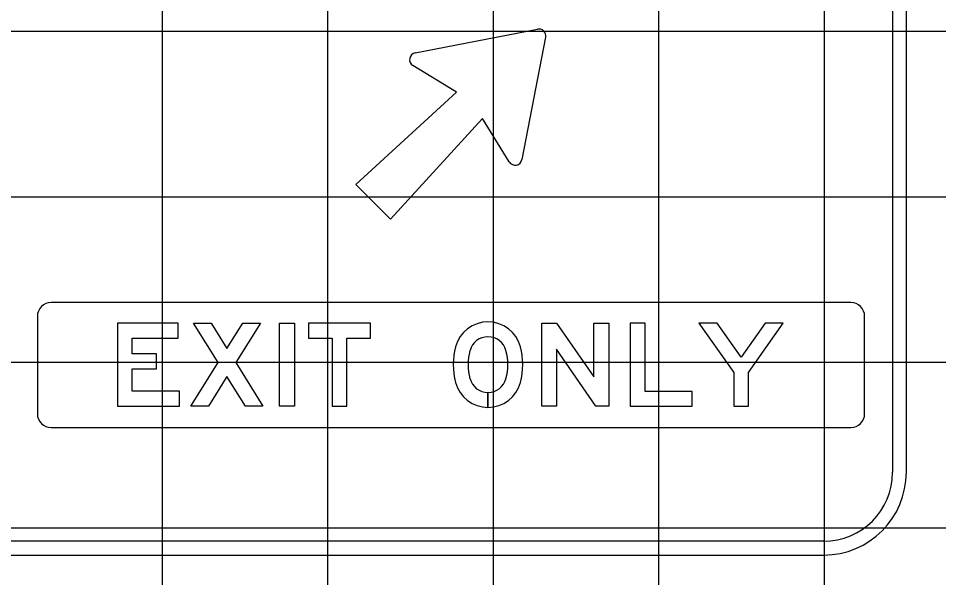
# Model space of a CAD drawing. Extents: x 1797809 to 2198143, y 249608 to 1237864.
# Drawn here: x 2197036.96 to 2197048.09, y 1237261.44 to 1237268.2 of the extents above; entities that cross this region are included whole.
import ezdxf

# ---------------------------------------------------------------- set-up
doc = ezdxf.new("R2010")
doc.units = 0
for name, color, linetype in [('GSBWFILL', 7, 'Continuous'), ('GSCOLORFILL', 7, 'Continuous'), ('GSOUTLINE', 7, 'Continuous'), ('GSSHT', 7, 'Continuous')]:
    doc.layers.add(name, color=color, linetype=linetype)

msp = doc.modelspace()

# ---------------------------------------------------------------- linework, layer by layer
at = {"layer": 'GSBWFILL'}
for p, q in [((2197042.641, 1237263.501), (2197042.641, 1237263.681)), ((2197042.641, 1237263.681), (2197042.641, 1237263.501))]:
    msp.add_line(p, q, dxfattribs=at)
for points in [[(2197041.761, 1237267.785), (2197043.241, 1237268.072)], [(2197043.338, 1237267.974), (2197043.051, 1237266.495)], [(2197042.898, 1237266.467), (2197042.576, 1237266.993), (2197041.461, 1237265.775), (2197041.042, 1237266.195), (2197042.259, 1237267.31), (2197041.733, 1237267.632)]]:
    msp.add_lwpolyline(points, dxfattribs=at)
for points in [[(2197038.911, 1237263.698), (2197038.341, 1237263.698), (2197038.341, 1237263.967), (2197038.636, 1237263.967), (2197038.636, 1237264.147), (2197038.341, 1237264.147), (2197038.341, 1237264.338), (2197038.896, 1237264.338), (2197038.896, 1237264.518), (2197038.161, 1237264.518), (2197038.161, 1237263.518), (2197038.911, 1237263.518)], [(2197039.708, 1237263.518), (2197039.486, 1237263.873), (2197039.263, 1237263.518), (2197039.051, 1237263.518), (2197039.379, 1237264.042), (2197039.081, 1237264.518), (2197039.293, 1237264.518), (2197039.486, 1237264.211), (2197039.678, 1237264.518), (2197039.891, 1237264.518), (2197039.592, 1237264.042), (2197039.921, 1237263.518)], [(2197040.121, 1237263.518), (2197040.121, 1237264.518), (2197040.301, 1237264.518), (2197040.301, 1237263.518)], [(2197040.471, 1237264.338), (2197040.756, 1237264.338), (2197040.756, 1237263.518), (2197040.936, 1237263.518), (2197040.936, 1237264.338), (2197041.221, 1237264.338), (2197041.221, 1237264.518), (2197040.471, 1237264.518)], [(2197044.101, 1237264.518), (2197044.101, 1237263.518), (2197043.946, 1237263.518), (2197043.471, 1237264.203), (2197043.471, 1237263.518), (2197043.291, 1237263.518), (2197043.291, 1237264.518), (2197043.471, 1237264.518), (2197043.921, 1237263.87), (2197043.921, 1237264.518)], [(2197045.111, 1237263.518), (2197045.111, 1237263.693), (2197044.541, 1237263.693), (2197044.541, 1237264.518), (2197044.361, 1237264.518), (2197044.361, 1237263.518)], [(2197045.791, 1237263.923), (2197046.211, 1237264.518), (2197045.99, 1237264.518), (2197045.701, 1237264.108), (2197045.411, 1237264.518), (2197045.191, 1237264.518), (2197045.611, 1237263.923), (2197045.611, 1237263.518), (2197045.791, 1237263.518)]]:
    msp.add_lwpolyline(points, close=True, dxfattribs=at)
for centre, radius, start, end in [((2197043.257, 1237267.99), 0.0834, 349.0223, 100.9777), ((2197041.777, 1237267.703), 0.0834, 100.9777, 238.5155), ((2197042.97, 1237266.511), 0.0834, 211.4845, 349.0223), ((2197042.641, 1237264.13), 0.405, 14.9618, 165.0382), ((2197042.641, 1237264.13), 0.225, 14.9618, 165.0382), ((2197043.061, 1237264.018), 0.84, 165.0382, 194.9618), ((2197043.061, 1237264.018), 0.66, 165.0382, 194.9618), ((2197042.221, 1237264.018), 0.66, 345.0382, 14.9618), ((2197042.221, 1237264.018), 0.84, 345.0382, 14.9618), ((2197042.641, 1237263.906), 0.225, 194.9618, 270), ((2197042.641, 1237263.906), 0.225, 270.0127, 345.0382), ((2197042.641, 1237263.906), 0.405, 194.9618, 270), ((2197042.641, 1237263.906), 0.405, 270.0071, 345.0382)]:
    msp.add_arc(centre, radius, start, end, dxfattribs=at)
at = {"layer": 'GSCOLORFILL'}
for p, q in [((2197047.531, 1237273.217), (2197047.531, 1237262.717)), ((2197047.698, 1237262.717), (2197047.698, 1237273.217)), ((2197047.027, 1237264.768), (2197037.361, 1237264.768)), ((2197037.194, 1237264.601), (2197037.194, 1237263.426)), ((2197047.194, 1237263.426), (2197047.194, 1237264.601)), ((2197042.641, 1237263.501), (2197042.641, 1237263.681)), ((2197042.641, 1237263.681), (2197042.641, 1237263.501)), ((2197037.361, 1237263.26), (2197047.027, 1237263.26)), ((2197046.698, 1237261.884), (2197026.7, 1237261.884)), ((2197026.7, 1237261.717), (2197046.698, 1237261.717))]:
    msp.add_line(p, q, dxfattribs=at)
for points in [[(2197041.761, 1237267.785), (2197043.241, 1237268.072)], [(2197043.338, 1237267.974), (2197043.051, 1237266.495)], [(2197042.898, 1237266.467), (2197042.576, 1237266.993), (2197041.461, 1237265.775), (2197041.042, 1237266.195), (2197042.259, 1237267.31), (2197041.733, 1237267.632)]]:
    msp.add_lwpolyline(points, dxfattribs=at)
for points in [[(2197038.911, 1237263.698), (2197038.341, 1237263.698), (2197038.341, 1237263.967), (2197038.636, 1237263.967), (2197038.636, 1237264.147), (2197038.341, 1237264.147), (2197038.341, 1237264.338), (2197038.896, 1237264.338), (2197038.896, 1237264.518), (2197038.161, 1237264.518), (2197038.161, 1237263.518), (2197038.911, 1237263.518)], [(2197039.708, 1237263.518), (2197039.486, 1237263.873), (2197039.263, 1237263.518), (2197039.051, 1237263.518), (2197039.379, 1237264.042), (2197039.081, 1237264.518), (2197039.293, 1237264.518), (2197039.486, 1237264.211), (2197039.678, 1237264.518), (2197039.891, 1237264.518), (2197039.592, 1237264.042), (2197039.921, 1237263.518)], [(2197040.121, 1237263.518), (2197040.121, 1237264.518), (2197040.301, 1237264.518), (2197040.301, 1237263.518)], [(2197040.471, 1237264.338), (2197040.756, 1237264.338), (2197040.756, 1237263.518), (2197040.936, 1237263.518), (2197040.936, 1237264.338), (2197041.221, 1237264.338), (2197041.221, 1237264.518), (2197040.471, 1237264.518)], [(2197044.101, 1237264.518), (2197044.101, 1237263.518), (2197043.946, 1237263.518), (2197043.471, 1237264.203), (2197043.471, 1237263.518), (2197043.291, 1237263.518), (2197043.291, 1237264.518), (2197043.471, 1237264.518), (2197043.921, 1237263.87), (2197043.921, 1237264.518)], [(2197045.111, 1237263.518), (2197045.111, 1237263.693), (2197044.541, 1237263.693), (2197044.541, 1237264.518), (2197044.361, 1237264.518), (2197044.361, 1237263.518)], [(2197045.791, 1237263.923), (2197046.211, 1237264.518), (2197045.99, 1237264.518), (2197045.701, 1237264.108), (2197045.411, 1237264.518), (2197045.191, 1237264.518), (2197045.611, 1237263.923), (2197045.611, 1237263.518), (2197045.791, 1237263.518)]]:
    msp.add_lwpolyline(points, close=True, dxfattribs=at)
for centre, radius, start, end in [((2197043.257, 1237267.99), 0.0834, 349.0223, 100.9777), ((2197041.777, 1237267.703), 0.0834, 100.9777, 238.5155), ((2197042.97, 1237266.511), 0.0834, 211.4845, 349.0223), ((2197037.361, 1237264.601), 0.167, 90, 180), ((2197047.027, 1237264.601), 0.167, 0, 90), ((2197042.641, 1237264.13), 0.405, 14.9618, 165.0382), ((2197042.641, 1237264.13), 0.225, 14.9618, 165.0382), ((2197043.061, 1237264.018), 0.84, 165.0382, 194.9618), ((2197043.061, 1237264.018), 0.66, 165.0382, 194.9618), ((2197042.221, 1237264.018), 0.66, 345.0382, 14.9618), ((2197042.221, 1237264.018), 0.84, 345.0382, 14.9618), ((2197042.641, 1237263.906), 0.225, 194.9618, 270), ((2197042.641, 1237263.906), 0.225, 270.0127, 345.0382), ((2197042.641, 1237263.906), 0.405, 194.9618, 270), ((2197042.641, 1237263.906), 0.405, 270.0071, 345.0382), ((2197037.361, 1237263.426), 0.167, 180, 270), ((2197047.027, 1237263.426), 0.167, 270, 0), ((2197046.698, 1237262.717), 1, 270, 0), ((2197046.698, 1237262.717), 0.833, 270, 0)]:
    msp.add_arc(centre, radius, start, end, dxfattribs=at)
at = {"layer": 'GSOUTLINE'}
for points in [[(2197041.761, 1237267.785), (2197043.241, 1237268.072)], [(2197043.338, 1237267.974), (2197043.051, 1237266.495)], [(2197042.898, 1237266.467), (2197042.576, 1237266.993), (2197041.461, 1237265.775), (2197041.042, 1237266.195), (2197042.259, 1237267.31), (2197041.733, 1237267.632)]]:
    msp.add_lwpolyline(points, dxfattribs=at)
for points in [[(2197038.911, 1237263.698), (2197038.341, 1237263.698), (2197038.341, 1237263.967), (2197038.636, 1237263.967), (2197038.636, 1237264.147), (2197038.341, 1237264.147), (2197038.341, 1237264.338), (2197038.896, 1237264.338), (2197038.896, 1237264.518), (2197038.161, 1237264.518), (2197038.161, 1237263.518), (2197038.911, 1237263.518)], [(2197039.708, 1237263.518), (2197039.486, 1237263.873), (2197039.263, 1237263.518), (2197039.051, 1237263.518), (2197039.379, 1237264.042), (2197039.081, 1237264.518), (2197039.293, 1237264.518), (2197039.486, 1237264.211), (2197039.678, 1237264.518), (2197039.891, 1237264.518), (2197039.592, 1237264.042), (2197039.921, 1237263.518)], [(2197040.121, 1237263.518), (2197040.121, 1237264.518), (2197040.301, 1237264.518), (2197040.301, 1237263.518)], [(2197040.471, 1237264.338), (2197040.756, 1237264.338), (2197040.756, 1237263.518), (2197040.936, 1237263.518), (2197040.936, 1237264.338), (2197041.221, 1237264.338), (2197041.221, 1237264.518), (2197040.471, 1237264.518)], [(2197044.101, 1237264.518), (2197044.101, 1237263.518), (2197043.946, 1237263.518), (2197043.471, 1237264.203), (2197043.471, 1237263.518), (2197043.291, 1237263.518), (2197043.291, 1237264.518), (2197043.471, 1237264.518), (2197043.921, 1237263.87), (2197043.921, 1237264.518)], [(2197045.111, 1237263.518), (2197045.111, 1237263.693), (2197044.541, 1237263.693), (2197044.541, 1237264.518), (2197044.361, 1237264.518), (2197044.361, 1237263.518)], [(2197045.791, 1237263.923), (2197046.211, 1237264.518), (2197045.99, 1237264.518), (2197045.701, 1237264.108), (2197045.411, 1237264.518), (2197045.191, 1237264.518), (2197045.611, 1237263.923), (2197045.611, 1237263.518), (2197045.791, 1237263.518)]]:
    msp.add_lwpolyline(points, close=True, dxfattribs=at)
for centre, radius, start, end in [((2197043.257, 1237267.99), 0.0834, 349.0223, 100.9777), ((2197041.777, 1237267.703), 0.0834, 100.9777, 238.5155), ((2197042.97, 1237266.511), 0.0834, 211.4845, 349.0223), ((2197042.641, 1237264.13), 0.405, 14.9618, 165.0382), ((2197042.641, 1237264.13), 0.225, 14.9618, 165.0382), ((2197043.061, 1237264.018), 0.84, 165.0382, 194.9618), ((2197043.061, 1237264.018), 0.66, 165.0382, 194.9618), ((2197042.221, 1237264.018), 0.66, 345.0382, 14.9618), ((2197042.221, 1237264.018), 0.84, 345.0382, 14.9618), ((2197042.641, 1237263.906), 0.225, 194.9618, 345.0382), ((2197042.641, 1237263.906), 0.405, 194.9618, 345.0382)]:
    msp.add_arc(centre, radius, start, end, dxfattribs=at)
at = {"layer": 'GSSHT'}
for p, q in [((2197038.707, 1237248.046), (2197038.707, 1237318.046)), ((2197040.707, 1237248.046), (2197040.707, 1237318.046)), ((2197042.707, 1237248.046), (2197042.707, 1237318.046)), ((2197044.707, 1237248.046), (2197044.707, 1237318.046)), ((2197046.707, 1237248.046), (2197046.707, 1237318.046)), ((2196954.707, 1237268.046), (2197214.707, 1237268.046)), ((2196954.707, 1237266.046), (2197214.707, 1237266.046)), ((2196954.707, 1237264.046), (2197214.707, 1237264.046)), ((2196954.707, 1237262.046), (2197214.707, 1237262.046))]:
    msp.add_line(p, q, dxfattribs=at)

doc.saveas('drawing.dxf')
